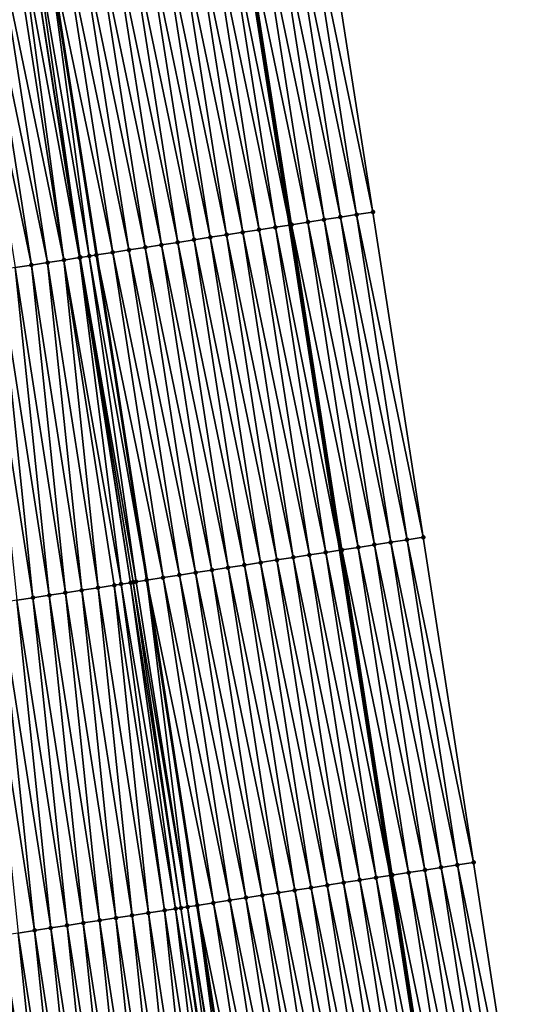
# Model space of a CAD drawing. Header units: feet. Extents: x 2007189 to 2022806, y 818621 to 837694.
# Tile 678 of 680: x 2011055 to 2011086, y 836827 to 836887. Entities that reach past the tile are written whole.
import ezdxf

# ---------------------------------------------------------------- set-up
doc = ezdxf.new("R2010")
doc.units = ezdxf.units.FT
doc.header["$MEASUREMENT"] = 0
for name, color, linetype, lineweight in [('EP_Travel Lane', 172, 'Continuous', 53), ('Road Shots', 141, 'Continuous', 100), ('Road X-Section', 40, 'Continuous', 13), ('STRIPING', 60, 'Continuous', 53)]:
    doc.layers.add(name, color=color, linetype=linetype, lineweight=lineweight)
doc.layers.add('I-77-MM17-21_SB-Surface-Border', color=7, linetype='Continuous')
doc.layers.add('I-77-MM17-21_SB-Surface-TIN', color=7, linetype='Continuous')

msp = doc.modelspace()

# ---------------------------------------------------------------- linework, layer by layer
at = {"layer": 'EP_Travel Lane'}
msp.add_polyline3d([(2011058.675115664, 836953.1421951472, 347.4023901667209), (2011061.787487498, 836933.3794295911, 347.0685291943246), (2011064.937240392, 836913.6321282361, 346.7170348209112), (2011068.087044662, 836893.8845047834, 346.3852196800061), (2011071.186793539, 836874.0661409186, 346.0326101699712), (2011074.245156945, 836854.304889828, 345.6591884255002), (2011077.303568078, 836834.5433303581, 345.3028645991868), (2011080.350269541, 836814.7642795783, 344.9372057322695), (2011083.387035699, 836794.9994126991, 344.5791066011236), (2011086.423810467, 836775.2344897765, 344.2240663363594), (2011089.460491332, 836755.4701780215, 343.835627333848), (2011092.384254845, 836735.6244317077, 343.4612324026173), (2011095.291833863, 836715.8399364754, 343.1127790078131), (2011098.199359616, 836696.0558036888, 342.7437159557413), (2011101.106769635, 836676.2394803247, 342.4034405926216), (2011104.009371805, 836656.4541481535, 342.0634038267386), (2011106.911953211, 836636.6689575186, 341.7151825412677), (2011109.768360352, 836616.8420922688, 341.3546788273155), (2011112.617125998, 836597.0493842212, 340.9896144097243), (2011115.465908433, 836577.2565595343, 340.6310720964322), (2011118.247039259, 836557.3963912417, 340.255423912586)], dxfattribs=at)
at = {"layer": 'I-77-MM17-21_SB-Surface-Border', "color": 3, "linetype": 'Continuous', "lineweight": -3}
msp.add_polyline3d([(2011073.147010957, 836894.6948476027, 346.1907148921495), (2011076.251839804, 836874.8538924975, 345.8500032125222), (2011079.312067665, 836855.092793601, 345.4839748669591), (2011082.372315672, 836835.3315646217, 345.1251584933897), (2011085.42109735, 836815.5470624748, 344.7558754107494)], dxfattribs=at)
at = {"layer": 'I-77-MM17-21_SB-Surface-TIN', "color": 128, "linetype": 'Continuous', "lineweight": -3}
for points in [[(2011074.275618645, 836874.5463994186, 345.9286842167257), (2011071.17219114, 836894.3784798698, 346.2728583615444), (2011070.184786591, 836894.2202623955, 346.3159842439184)], [(2011075.263719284, 836874.7002101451, 345.8857847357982), (2011072.159592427, 836894.5367177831, 346.2284832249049), (2011071.17219114, 836894.3784798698, 346.2728583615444)], [(2011074.275618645, 836874.5463994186, 345.9286842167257), (2011075.263719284, 836874.7002101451, 345.8857847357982), (2011071.17219114, 836894.3784798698, 346.2728583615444)], [(2011076.251839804, 836874.8538924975, 345.8500032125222), (2011073.147010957, 836894.6948476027, 346.1907148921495), (2011072.159592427, 836894.5367177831, 346.2284832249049)], [(2011075.263719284, 836874.7002101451, 345.8857847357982), (2011076.251839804, 836874.8538924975, 345.8500032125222), (2011072.159592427, 836894.5367177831, 346.2284832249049)], [(2011070.32311525, 836873.9318076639, 346.0641777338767), (2011067.222483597, 836893.7461701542, 346.4111229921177), (2011066.235046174, 836893.5881587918, 346.4416510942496)], [(2011067.222483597, 836893.7461701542, 346.4111229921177), (2011071.186793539, 836874.0661409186, 346.0326101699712), (2011068.087044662, 836893.8845047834, 346.3852196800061)], [(2011070.32311525, 836873.9318076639, 346.0641777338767), (2011071.186793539, 836874.0661409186, 346.0326101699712), (2011067.222483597, 836893.7461701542, 346.4111229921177)], [(2011071.311234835, 836874.0854960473, 346.0280618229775), (2011068.209923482, 836893.9041660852, 346.3815380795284), (2011068.087044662, 836893.8845047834, 346.3852196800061)], [(2011071.311234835, 836874.0854960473, 346.0280618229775), (2011068.087044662, 836893.8845047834, 346.3852196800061), (2011071.186793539, 836874.0661409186, 346.0326101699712)], [(2011072.299360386, 836874.2391459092, 345.9940817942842), (2011069.19736572, 836894.0621472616, 346.3528549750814), (2011068.209923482, 836893.9041660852, 346.3815380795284)], [(2011071.311234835, 836874.0854960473, 346.0280618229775), (2011072.299360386, 836874.2391459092, 345.9940817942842), (2011068.209923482, 836893.9041660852, 346.3815380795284)], [(2011073.287492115, 836874.3927558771, 345.9623137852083), (2011070.184786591, 836894.2202623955, 346.3159842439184), (2011069.19736572, 836894.0621472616, 346.3528549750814)], [(2011072.299360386, 836874.2391459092, 345.9940817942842), (2011073.287492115, 836874.3927558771, 345.9623137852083), (2011069.19736572, 836894.0621472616, 346.3528549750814)], [(2011073.287492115, 836874.3927558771, 345.9623137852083), (2011074.275618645, 836874.5463994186, 345.9286842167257), (2011070.184786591, 836894.2202623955, 346.3159842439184)], [(2011066.370420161, 836873.3184537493, 346.1310367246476), (2011063.272647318, 836893.1146675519, 346.5000560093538), (2011062.285168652, 836892.9569147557, 346.5147802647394)], [(2011067.358618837, 836873.4716314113, 346.1232387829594), (2011064.260108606, 836893.2725292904, 346.4786730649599), (2011063.272647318, 836893.1146675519, 346.5000560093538)], [(2011066.370420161, 836873.3184537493, 346.1310367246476), (2011067.358618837, 836873.4716314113, 346.1232387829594), (2011063.272647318, 836893.1146675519, 346.5000560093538)], [(2011068.346796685, 836873.6249435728, 346.1079832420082), (2011065.247585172, 836893.4302952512, 346.4631441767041), (2011064.260108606, 836893.2725292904, 346.4786730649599)], [(2011067.358618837, 836873.4716314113, 346.1232387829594), (2011068.346796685, 836873.6249435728, 346.1079832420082), (2011064.260108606, 836893.2725292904, 346.4786730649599)], [(2011069.334962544, 836873.7783331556, 346.0884349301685), (2011066.235046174, 836893.5881587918, 346.4416510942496), (2011065.247585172, 836893.4302952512, 346.4631441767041)], [(2011068.346796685, 836873.6249435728, 346.1079832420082), (2011069.334962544, 836873.7783331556, 346.0884349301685), (2011065.247585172, 836893.4302952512, 346.4631441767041)], [(2011069.334962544, 836873.7783331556, 346.0884349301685), (2011070.32311525, 836873.9318076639, 346.0641777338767), (2011066.235046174, 836893.5881587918, 346.4416510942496)], [(2011062.417691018, 836872.7053197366, 346.1857028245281), (2011059.322720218, 836892.4837343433, 346.554187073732), (2011058.335250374, 836892.3259262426, 346.5722916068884)], [(2011063.405860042, 836872.8586888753, 346.1672880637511), (2011060.310189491, 836892.6415460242, 346.5358637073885), (2011059.322720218, 836892.4837343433, 346.554187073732)], [(2011062.417691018, 836872.7053197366, 346.1857028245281), (2011063.405860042, 836872.8586888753, 346.1672880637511), (2011059.322720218, 836892.4837343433, 346.554187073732)], [(2011064.394041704, 836873.0119764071, 346.153398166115), (2011061.297670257, 836892.7992856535, 346.5219442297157), (2011060.310189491, 836892.6415460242, 346.5358637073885)], [(2011063.405860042, 836872.8586888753, 346.1672880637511), (2011064.394041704, 836873.0119764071, 346.153398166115), (2011060.310189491, 836892.6415460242, 346.5358637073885)], [(2011065.382236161, 836873.1651813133, 346.1440896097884), (2011062.285168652, 836892.9569147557, 346.5147802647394), (2011061.297670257, 836892.7992856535, 346.5219442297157)], [(2011064.394041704, 836873.0119764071, 346.153398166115), (2011065.382236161, 836873.1651813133, 346.1440896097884), (2011061.297670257, 836892.7992856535, 346.5219442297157)], [(2011065.382236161, 836873.1651813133, 346.1440896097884), (2011066.370420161, 836873.3184537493, 346.1310367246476), (2011062.285168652, 836892.9569147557, 346.5147802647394)], [(2011058.431020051, 836872.086989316, 346.2371273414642), (2011055.368444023, 836891.8520091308, 346.614177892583), (2011054.798210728, 836891.7611369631, 346.6093065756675)], [(2011058.464953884, 836872.0922373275, 346.2375076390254), (2011055.372808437, 836891.8527050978, 346.6141880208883), (2011055.368444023, 836891.8520091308, 346.614177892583)], [(2011058.431020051, 836872.086989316, 346.2371273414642), (2011058.464953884, 836872.0922373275, 346.2375076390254), (2011055.368444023, 836891.8520091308, 346.614177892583)], [(2011058.464953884, 836872.0922373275, 346.2375076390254), (2011055.629055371, 836891.8935717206, 346.6145170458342), (2011055.372808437, 836891.8527050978, 346.6141880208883)], [(2011059.012200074, 836872.1769103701, 346.241523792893), (2011056.360308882, 836892.0102889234, 346.6097422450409), (2011055.629055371, 836891.8935717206, 346.6145170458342)], [(2011058.464953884, 836872.0922373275, 346.2375076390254), (2011059.012200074, 836872.1769103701, 346.241523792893), (2011055.629055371, 836891.8935717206, 346.6145170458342)], [(2011060.441360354, 836872.3985337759, 346.225176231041), (2011057.347782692, 836892.1681045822, 346.5912249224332), (2011056.360308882, 836892.0102889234, 346.6097422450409)], [(2011060.441360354, 836872.3985337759, 346.225176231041), (2011056.360308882, 836892.0102889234, 346.6097422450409), (2011059.453176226, 836872.2452269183, 346.2400918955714)], [(2011059.012200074, 836872.1769103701, 346.241523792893), (2011059.453176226, 836872.2452269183, 346.2400918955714), (2011056.360308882, 836892.0102889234, 346.6097422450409)], [(2011061.429534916, 836872.5518671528, 346.2087443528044), (2011058.335250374, 836892.3259262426, 346.5722916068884), (2011057.347782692, 836892.1681045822, 346.5912249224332)], [(2011060.441360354, 836872.3985337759, 346.225176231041), (2011061.429534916, 836872.5518671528, 346.2087443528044), (2011057.347782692, 836892.1681045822, 346.5912249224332)], [(2011061.429534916, 836872.5518671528, 346.2087443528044), (2011062.417691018, 836872.7053197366, 346.1857028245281), (2011058.335250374, 836892.3259262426, 346.5722916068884)], [(2011055.50011954, 836871.6342432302, 346.1755746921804), (2011052.410090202, 836891.381216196, 346.5502079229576), (2011051.422508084, 836891.2241119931, 346.5252894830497)], [(2011056.488400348, 836871.7868905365, 346.1971833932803), (2011053.397683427, 836891.5382507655, 346.5793824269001), (2011052.410090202, 836891.381216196, 346.5502079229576)], [(2011055.50011954, 836871.6342432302, 346.1755746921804), (2011056.488400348, 836871.7868905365, 346.1971833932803), (2011052.410090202, 836891.381216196, 346.5502079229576)], [(2011057.476685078, 836871.9395125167, 346.2201963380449), (2011054.385261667, 836891.6953792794, 346.6028149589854), (2011053.397683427, 836891.5382507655, 346.5793824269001)], [(2011056.488400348, 836871.7868905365, 346.1971833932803), (2011057.476685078, 836871.9395125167, 346.2201963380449), (2011053.397683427, 836891.5382507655, 346.5793824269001)], [(2011057.476685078, 836871.9395125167, 346.2201963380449), (2011054.798210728, 836891.7611369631, 346.6093065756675), (2011054.385261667, 836891.6953792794, 346.6028149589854)], [(2011057.476685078, 836871.9395125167, 346.2201963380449), (2011058.431020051, 836872.086989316, 346.2371273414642), (2011054.798210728, 836891.7611369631, 346.6093065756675)], [(2011054.511843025, 836871.4815682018, 346.1555031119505), (2011055.50011954, 836871.6342432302, 346.1755746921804), (2011051.422508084, 836891.2241119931, 346.5252894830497)], [(2011077.335844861, 836854.7853111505, 345.5620665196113), (2011074.275618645, 836874.5463994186, 345.9286842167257), (2011073.287492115, 836874.3927558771, 345.9623137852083)], [(2011078.323948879, 836854.9391000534, 345.5203771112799), (2011075.263719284, 836874.7002101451, 345.8857847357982), (2011074.275618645, 836874.5463994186, 345.9286842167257)], [(2011077.335844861, 836854.7853111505, 345.5620665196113), (2011078.323948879, 836854.9391000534, 345.5203771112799), (2011074.275618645, 836874.5463994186, 345.9286842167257)], [(2011079.312067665, 836855.092793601, 345.4839748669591), (2011076.251839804, 836874.8538924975, 345.8500032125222), (2011075.263719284, 836874.7002101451, 345.8857847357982)], [(2011078.323948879, 836854.9391000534, 345.5203771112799), (2011079.312067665, 836855.092793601, 345.4839748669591), (2011075.263719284, 836874.7002101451, 345.8857847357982)], [(2011073.383308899, 836854.17092969, 345.6858997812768), (2011070.32311525, 836873.9318076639, 346.0641777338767), (2011069.334962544, 836873.7783331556, 346.0884349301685)], [(2011070.32311525, 836873.9318076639, 346.0641777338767), (2011074.245156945, 836854.304889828, 345.6591884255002), (2011071.186793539, 836874.0661409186, 346.0326101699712)], [(2011073.383308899, 836854.17092969, 345.6858997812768), (2011074.245156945, 836854.304889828, 345.6591884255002), (2011070.32311525, 836873.9318076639, 346.0641777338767)], [(2011074.371443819, 836854.3245190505, 345.6552744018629), (2011071.311234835, 836874.0854960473, 346.0280618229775), (2011071.186793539, 836874.0661409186, 346.0326101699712)], [(2011074.371443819, 836854.3245190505, 345.6552744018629), (2011071.186793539, 836874.0661409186, 346.0326101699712), (2011074.245156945, 836854.304889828, 345.6591884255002)], [(2011075.359574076, 836854.4781385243, 345.6229793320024), (2011072.299360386, 836874.2391459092, 345.9940817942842), (2011071.311234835, 836874.0854960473, 346.0280618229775)], [(2011074.371443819, 836854.3245190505, 345.6552744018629), (2011075.359574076, 836854.4781385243, 345.6229793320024), (2011071.311234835, 836874.0854960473, 346.0280618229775)], [(2011076.347712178, 836854.631707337, 345.5934932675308), (2011073.287492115, 836874.3927558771, 345.9623137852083), (2011072.299360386, 836874.2391459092, 345.9940817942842)], [(2011075.359574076, 836854.4781385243, 345.6229793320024), (2011076.347712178, 836854.631707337, 345.5934932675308), (2011072.299360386, 836874.2391459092, 345.9940817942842)], [(2011076.347712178, 836854.631707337, 345.5934932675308), (2011077.335844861, 836854.7853111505, 345.5620665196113), (2011073.287492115, 836874.3927558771, 345.9623137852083)], [(2011069.430631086, 836853.5574642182, 345.7589442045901), (2011066.370420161, 836873.3184537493, 346.1310367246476), (2011065.382236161, 836873.1651813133, 346.1440896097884)], [(2011070.418816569, 836853.7107270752, 345.7464224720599), (2011067.358618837, 836873.4716314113, 346.1232387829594), (2011066.370420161, 836873.3184537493, 346.1310367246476)], [(2011069.430631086, 836853.5574642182, 345.7589442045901), (2011070.418816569, 836853.7107270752, 345.7464224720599), (2011066.370420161, 836873.3184537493, 346.1310367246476)], [(2011071.406999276, 836853.8640078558, 345.7329069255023), (2011068.346796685, 836873.6249435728, 346.1079832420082), (2011067.358618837, 836873.4716314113, 346.1232387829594)], [(2011070.418816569, 836853.7107270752, 345.7464224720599), (2011071.406999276, 836853.8640078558, 345.7329069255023), (2011067.358618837, 836873.4716314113, 346.1232387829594)], [(2011072.39515462, 836854.0174653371, 345.7095938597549), (2011069.334962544, 836873.7783331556, 346.0884349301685), (2011068.346796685, 836873.6249435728, 346.1079832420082)], [(2011071.406999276, 836853.8640078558, 345.7329069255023), (2011072.39515462, 836854.0174653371, 345.7095938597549), (2011068.346796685, 836873.6249435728, 346.1079832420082)], [(2011072.39515462, 836854.0174653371, 345.7095938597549), (2011073.383308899, 836854.17092969, 345.6858997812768), (2011069.334962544, 836873.7783331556, 346.0884349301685)], [(2011065.47784163, 836852.9447196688, 345.7920156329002), (2011062.417691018, 836872.7053197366, 346.1857028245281), (2011061.429534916, 836872.5518671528, 346.2087443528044)], [(2011066.466022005, 836853.0980155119, 345.7776649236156), (2011063.405860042, 836872.8586888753, 346.1672880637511), (2011062.417691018, 836872.7053197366, 346.1857028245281)], [(2011065.47784163, 836852.9447196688, 345.7920156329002), (2011066.466022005, 836853.0980155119, 345.7776649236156), (2011062.417691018, 836872.7053197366, 346.1857028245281)], [(2011067.454221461, 836853.2511881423, 345.7701459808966), (2011064.394041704, 836873.0119764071, 346.153398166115), (2011063.405860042, 836872.8586888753, 346.1672880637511)], [(2011066.466022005, 836853.0980155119, 345.7776649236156), (2011067.454221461, 836853.2511881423, 345.7701459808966), (2011063.405860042, 836872.8586888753, 346.1672880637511)], [(2011068.442430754, 836853.4042972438, 345.7661495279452), (2011065.382236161, 836873.1651813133, 346.1440896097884), (2011064.394041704, 836873.0119764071, 346.153398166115)], [(2011067.454221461, 836853.2511881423, 345.7701459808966), (2011068.442430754, 836853.4042972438, 345.7661495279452), (2011064.394041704, 836873.0119764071, 346.153398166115)], [(2011068.442430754, 836853.4042972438, 345.7661495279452), (2011069.430631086, 836853.5574642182, 345.7589442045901), (2011065.382236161, 836873.1651813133, 346.1440896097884)], [(2011061.858190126, 836852.3832913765, 345.8399178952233), (2011059.012200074, 836872.1769103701, 346.241523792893), (2011058.464953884, 836872.0922373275, 346.2375076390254)], [(2011059.012200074, 836872.1769103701, 346.241523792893), (2011062.513300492, 836852.4847974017, 345.8369486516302), (2011059.453176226, 836872.2452269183, 346.2400918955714)], [(2011061.858190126, 836852.3832913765, 345.8399178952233), (2011062.513300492, 836852.4847974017, 345.8369486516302), (2011059.012200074, 836872.1769103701, 346.241523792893)], [(2011063.501502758, 836852.6379867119, 345.8285501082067), (2011060.441360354, 836872.3985337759, 346.225176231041), (2011059.453176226, 836872.2452269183, 346.2400918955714)], [(2011063.501502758, 836852.6379867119, 345.8285501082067), (2011059.453176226, 836872.2452269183, 346.2400918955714), (2011062.513300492, 836852.4847974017, 345.8369486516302)], [(2011064.489678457, 836852.7913127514, 345.8125250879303), (2011061.429534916, 836872.5518671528, 346.2087443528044), (2011060.441360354, 836872.3985337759, 346.225176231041)], [(2011063.501502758, 836852.6379867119, 345.8285501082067), (2011064.489678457, 836852.7913127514, 345.8125250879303), (2011060.441360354, 836872.3985337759, 346.225176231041)], [(2011064.489678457, 836852.7913127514, 345.8125250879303), (2011065.47784163, 836852.9447196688, 345.7920156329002), (2011061.429534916, 836872.5518671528, 346.2087443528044)], [(2011057.571994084, 836851.7209652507, 345.7619756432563), (2011055.50011954, 836871.6342432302, 346.1755746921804), (2011054.511843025, 836871.4815682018, 346.1555031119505)], [(2011058.560267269, 836851.8736617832, 345.7808549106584), (2011056.488400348, 836871.7868905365, 346.1971833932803), (2011055.50011954, 836871.6342432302, 346.1755746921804)], [(2011057.571994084, 836851.7209652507, 345.7619756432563), (2011058.560267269, 836851.8736617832, 345.7808549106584), (2011055.50011954, 836871.6342432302, 346.1755746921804)], [(2011059.548551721, 836852.0262855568, 345.8037684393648), (2011057.476685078, 836871.9395125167, 346.2201963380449), (2011056.488400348, 836871.7868905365, 346.1971833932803)], [(2011058.560267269, 836851.8736617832, 345.7808549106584), (2011059.548551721, 836852.0262855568, 345.8037684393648), (2011056.488400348, 836871.7868905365, 346.1971833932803)], [(2011060.954276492, 836852.2434512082, 345.8322830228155), (2011058.431020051, 836872.086989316, 346.2371273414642), (2011057.476685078, 836871.9395125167, 346.2201963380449)], [(2011059.548551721, 836852.0262855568, 345.8037684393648), (2011060.536831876, 836852.1789370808, 345.8251432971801), (2011057.476685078, 836871.9395125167, 346.2201963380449)], [(2011060.536831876, 836852.1789370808, 345.8251432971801), (2011060.954276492, 836852.2434512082, 345.8322830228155), (2011057.476685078, 836871.9395125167, 346.2201963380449)], [(2011061.525090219, 836852.3317294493, 345.8387087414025), (2011058.464953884, 836872.0922373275, 346.2375076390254), (2011058.431020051, 836872.086989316, 346.2371273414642)], [(2011060.954276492, 836852.2434512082, 345.8322830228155), (2011061.525090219, 836852.3317294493, 345.8387087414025), (2011058.431020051, 836872.086989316, 346.2371273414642)], [(2011061.525090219, 836852.3317294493, 345.8387087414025), (2011061.687650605, 836852.3568874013, 345.8395939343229), (2011058.464953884, 836872.0922373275, 346.2375076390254)], [(2011061.687650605, 836852.3568874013, 345.8395939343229), (2011061.858190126, 836852.3832913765, 345.8399178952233), (2011058.464953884, 836872.0922373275, 346.2375076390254)], [(2011055.595453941, 836851.4155319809, 345.7264463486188), (2011053.523563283, 836871.3289140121, 346.1342760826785), (2011052.535290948, 836871.176211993, 346.1157010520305)], [(2011054.607179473, 836851.262843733, 345.7071077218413), (2011055.595453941, 836851.4155319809, 345.7264463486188), (2011052.535290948, 836871.176211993, 346.1157010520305)], [(2011056.583726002, 836851.5682357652, 345.7449235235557), (2011054.511843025, 836871.4815682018, 346.1555031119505), (2011053.523563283, 836871.3289140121, 346.1342760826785)], [(2011055.595453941, 836851.4155319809, 345.7264463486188), (2011056.583726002, 836851.5682357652, 345.7449235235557), (2011053.523563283, 836871.3289140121, 346.1342760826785)], [(2011056.583726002, 836851.5682357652, 345.7449235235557), (2011057.571994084, 836851.7209652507, 345.7619756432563), (2011054.511843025, 836871.4815682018, 346.1555031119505)], [(2011080.396089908, 836835.0241012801, 345.2021906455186), (2011077.335844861, 836854.7853111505, 345.5620665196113), (2011076.347712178, 836854.631707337, 345.5934932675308)], [(2011081.384196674, 836835.1778724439, 345.1614848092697), (2011078.323948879, 836854.9391000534, 345.5203771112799), (2011077.335844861, 836854.7853111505, 345.5620665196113)], [(2011080.396089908, 836835.0241012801, 345.2021906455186), (2011081.384196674, 836835.1778724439, 345.1614848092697), (2011077.335844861, 836854.7853111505, 345.5620665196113)], [(2011082.372315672, 836835.3315646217, 345.1251584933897), (2011079.312067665, 836855.092793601, 345.4839748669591), (2011078.323948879, 836854.9391000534, 345.5203771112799)], [(2011081.384196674, 836835.1778724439, 345.1614848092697), (2011082.372315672, 836835.3315646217, 345.1251584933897), (2011078.323948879, 836854.9391000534, 345.5203771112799)], [(2011076.443562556, 836834.4096642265, 345.3291064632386), (2011073.383308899, 836854.17092969, 345.6858997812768), (2011072.39515462, 836854.0174653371, 345.7095938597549)], [(2011073.383308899, 836854.17092969, 345.6858997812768), (2011077.303568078, 836834.5433303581, 345.3028645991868), (2011074.245156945, 836854.304889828, 345.6591884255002)], [(2011076.443562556, 836834.4096642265, 345.3291064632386), (2011077.303568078, 836834.5433303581, 345.3028645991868), (2011073.383308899, 836854.17092969, 345.6858997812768)], [(2011077.431698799, 836834.5632450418, 345.2989548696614), (2011074.371443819, 836854.3245190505, 345.6552744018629), (2011074.245156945, 836854.304889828, 345.6591884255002)], [(2011077.431698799, 836834.5632450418, 345.2989548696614), (2011074.245156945, 836854.304889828, 345.6591884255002), (2011077.303568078, 836834.5433303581, 345.3028645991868)], [(2011078.419820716, 836834.7169183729, 345.2636735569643), (2011075.359574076, 836854.4781385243, 345.6229793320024), (2011074.371443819, 836854.3245190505, 345.6552744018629)], [(2011077.431698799, 836834.5632450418, 345.2989548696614), (2011078.419820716, 836834.7169183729, 345.2636735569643), (2011074.371443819, 836854.3245190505, 345.6552744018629)], [(2011079.407963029, 836834.8704599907, 345.2356953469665), (2011076.347712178, 836854.631707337, 345.5934932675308), (2011075.359574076, 836854.4781385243, 345.6229793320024)], [(2011078.419820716, 836834.7169183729, 345.2636735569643), (2011079.407963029, 836834.8704599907, 345.2356953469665), (2011075.359574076, 836854.4781385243, 345.6229793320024)], [(2011079.407963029, 836834.8704599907, 345.2356953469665), (2011080.396089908, 836835.0241012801, 345.2021906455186), (2011076.347712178, 836854.631707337, 345.5934932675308)], [(2011072.490895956, 836833.7961263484, 345.406165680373), (2011069.430631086, 836853.5574642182, 345.7589442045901), (2011068.442430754, 836853.4042972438, 345.7661495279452)], [(2011073.479074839, 836833.9494318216, 345.3912809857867), (2011070.418816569, 836853.7107270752, 345.7464224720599), (2011069.430631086, 836853.5574642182, 345.7589442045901)], [(2011072.490895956, 836833.7961263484, 345.406165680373), (2011073.479074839, 836833.9494318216, 345.3912809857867), (2011069.430631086, 836853.5574642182, 345.7589442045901)], [(2011074.467239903, 836834.1028265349, 345.3714482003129), (2011071.406999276, 836853.8640078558, 345.7329069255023), (2011070.418816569, 836853.7107270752, 345.7464224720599)], [(2011073.479074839, 836833.9494318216, 345.3912809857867), (2011074.467239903, 836834.1028265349, 345.3714482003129), (2011070.418816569, 836853.7107270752, 345.7464224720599)], [(2011075.45542135, 836834.2561154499, 345.3574816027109), (2011072.39515462, 836854.0174653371, 345.7095938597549), (2011071.406999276, 836853.8640078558, 345.7329069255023)], [(2011074.467239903, 836834.1028265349, 345.3714482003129), (2011075.45542135, 836834.2561154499, 345.3574816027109), (2011071.406999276, 836853.8640078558, 345.7329069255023)], [(2011075.45542135, 836834.2561154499, 345.3574816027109), (2011076.443562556, 836834.4096642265, 345.3291064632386), (2011072.39515462, 836854.0174653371, 345.7095938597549)], [(2011069.526336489, 836833.3363572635, 345.4426504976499), (2011066.466022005, 836853.0980155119, 345.7776649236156), (2011065.47784163, 836852.9447196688, 345.7920156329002)], [(2011070.514523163, 836833.4896124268, 345.4305553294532), (2011067.454221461, 836853.2511881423, 345.7701459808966), (2011066.466022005, 836853.0980155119, 345.7776649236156)], [(2011069.526336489, 836833.3363572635, 345.4426504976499), (2011070.514523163, 836833.4896124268, 345.4305553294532), (2011066.466022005, 836853.0980155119, 345.7776649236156)], [(2011071.502711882, 836833.6428543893, 345.4191921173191), (2011068.442430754, 836853.4042972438, 345.7661495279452), (2011067.454221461, 836853.2511881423, 345.7701459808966)], [(2011070.514523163, 836833.4896124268, 345.4305553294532), (2011071.502711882, 836833.6428543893, 345.4191921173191), (2011067.454221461, 836853.2511881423, 345.7701459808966)], [(2011071.502711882, 836833.6428543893, 345.4191921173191), (2011072.490895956, 836833.7961263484, 345.406165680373), (2011068.442430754, 836853.4042972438, 345.7661495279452)], [(2011064.585438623, 836832.5698521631, 345.5158394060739), (2011061.687650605, 836852.3568874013, 345.8395939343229), (2011061.525090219, 836852.3317294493, 345.8387087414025)], [(2011064.993997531, 836832.6330742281, 345.5184312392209), (2011061.858190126, 836852.3832913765, 345.8399178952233), (2011061.687650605, 836852.3568874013, 345.8395939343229)], [(2011064.585438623, 836832.5698521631, 345.5158394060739), (2011064.993997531, 836832.6330742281, 345.5184312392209), (2011061.687650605, 836852.3568874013, 345.8395939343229)], [(2011064.993997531, 836832.6330742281, 345.5184312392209), (2011062.513300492, 836852.4847974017, 345.8369486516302), (2011061.858190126, 836852.3832913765, 345.8399178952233)], [(2011066.561834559, 836832.8762166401, 345.4997360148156), (2011063.501502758, 836852.6379867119, 345.8285501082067), (2011062.513300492, 836852.4847974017, 345.8369486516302)], [(2011066.561834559, 836832.8762166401, 345.4997360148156), (2011062.513300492, 836852.4847974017, 345.8369486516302), (2011065.573649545, 836832.7229163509, 345.5142885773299)], [(2011064.993997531, 836832.6330742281, 345.5184312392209), (2011065.573649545, 836832.7229163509, 345.5142885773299), (2011062.513300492, 836852.4847974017, 345.8369486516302)], [(2011067.550004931, 836833.0295770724, 345.481803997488), (2011064.489678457, 836852.7913127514, 345.8125250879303), (2011063.501502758, 836852.6379867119, 345.8285501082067)], [(2011066.561834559, 836832.8762166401, 345.4997360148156), (2011067.550004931, 836833.0295770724, 345.481803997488), (2011063.501502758, 836852.6379867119, 345.8285501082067)], [(2011068.538162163, 836833.1830223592, 345.4591670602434), (2011065.47784163, 836852.9447196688, 345.7920156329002), (2011064.489678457, 836852.7913127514, 345.8125250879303)], [(2011067.550004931, 836833.0295770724, 345.481803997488), (2011068.538162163, 836833.1830223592, 345.4591670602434), (2011064.489678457, 836852.7913127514, 345.8125250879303)], [(2011068.538162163, 836833.1830223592, 345.4591670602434), (2011069.526336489, 836833.3363572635, 345.4426504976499), (2011065.47784163, 836852.9447196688, 345.7920156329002)], [(2011060.632347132, 836831.9590579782, 345.4407690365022), (2011058.560267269, 836851.8736617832, 345.7808549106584), (2011057.571994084, 836851.7209652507, 345.7619756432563)], [(2011061.620619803, 836832.1117578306, 345.4594642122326), (2011059.548551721, 836852.0262855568, 345.8037684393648), (2011058.560267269, 836851.8736617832, 345.7808549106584)], [(2011060.632347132, 836831.9590579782, 345.4407690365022), (2011061.620619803, 836832.1117578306, 345.4594642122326), (2011058.560267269, 836851.8736617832, 345.7808549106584)], [(2011062.608897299, 836832.264426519, 345.479887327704), (2011060.536831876, 836852.1789370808, 345.8251432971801), (2011059.548551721, 836852.0262855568, 345.8037684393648)], [(2011061.620619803, 836832.1117578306, 345.4594642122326), (2011062.608897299, 836832.264426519, 345.479887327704), (2011059.548551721, 836852.0262855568, 345.8037684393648)], [(2011063.597171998, 836832.4171132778, 345.4993084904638), (2011060.954276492, 836852.2434512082, 345.8322830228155), (2011060.536831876, 836852.1789370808, 345.8251432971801)], [(2011062.608897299, 836832.264426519, 345.479887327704), (2011063.597171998, 836832.4171132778, 345.4993084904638), (2011060.536831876, 836852.1789370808, 345.8251432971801)], [(2011064.263165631, 836832.5200246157, 345.5115053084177), (2011061.525090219, 836852.3317294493, 345.8387087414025), (2011060.954276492, 836852.2434512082, 345.8322830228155)], [(2011063.597171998, 836832.4171132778, 345.4993084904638), (2011064.263165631, 836832.5200246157, 345.5115053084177), (2011060.954276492, 836852.2434512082, 345.8322830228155)], [(2011064.263165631, 836832.5200246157, 345.5115053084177), (2011064.585438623, 836832.5698521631, 345.5158394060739), (2011061.525090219, 836852.3317294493, 345.8387087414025)], [(2011056.679232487, 836831.3484133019, 345.3574088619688), (2011054.607179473, 836851.262843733, 345.7071077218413), (2011053.618902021, 836851.1101747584, 345.6867004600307)], [(2011057.667509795, 836831.501083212, 345.3777642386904), (2011055.595453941, 836851.4155319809, 345.7264463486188), (2011054.607179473, 836851.262843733, 345.7071077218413)], [(2011056.679232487, 836831.3484133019, 345.3574088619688), (2011057.667509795, 836831.501083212, 345.3777642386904), (2011054.607179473, 836851.262843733, 345.7071077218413)], [(2011058.655793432, 836831.6537122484, 345.4003859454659), (2011056.583726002, 836851.5682357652, 345.7449235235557), (2011055.595453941, 836851.4155319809, 345.7264463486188)], [(2011057.667509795, 836831.501083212, 345.3777642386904), (2011058.655793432, 836831.6537122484, 345.4003859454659), (2011055.595453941, 836851.4155319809, 345.7264463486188)], [(2011059.644073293, 836831.8063656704, 345.4216555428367), (2011057.571994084, 836851.7209652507, 345.7619756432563), (2011056.583726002, 836851.5682357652, 345.7449235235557)], [(2011058.655793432, 836831.6537122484, 345.4003859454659), (2011059.644073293, 836831.8063656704, 345.4216555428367), (2011056.583726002, 836851.5682357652, 345.7449235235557)], [(2011059.644073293, 836831.8063656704, 345.4216555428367), (2011060.632347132, 836831.9590579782, 345.4407690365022), (2011057.571994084, 836851.7209652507, 345.7619756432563)], [(2011055.690962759, 836831.1956944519, 345.339767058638), (2011053.618902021, 836851.1101747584, 345.6867004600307), (2011052.630622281, 836850.9575205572, 345.665474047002)], [(2011054.702673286, 836831.0431030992, 345.3150558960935), (2011055.690962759, 836831.1956944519, 345.339767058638), (2011052.630622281, 836850.9575205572, 345.665474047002)], [(2011055.690962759, 836831.1956944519, 345.339767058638), (2011056.679232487, 836831.3484133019, 345.3574088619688), (2011053.618902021, 836851.1101747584, 345.6867004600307)], [(2011083.444541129, 836815.2417301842, 344.8378522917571), (2011080.396089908, 836835.0241012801, 345.2021906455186), (2011079.407963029, 836834.8704599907, 345.2356953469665)], [(2011084.432815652, 836815.3944196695, 344.7955885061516), (2011081.384196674, 836835.1778724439, 345.1614848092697), (2011080.396089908, 836835.0241012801, 345.2021906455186)], [(2011083.444541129, 836815.2417301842, 344.8378522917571), (2011084.432815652, 836815.3944196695, 344.7955885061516), (2011080.396089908, 836835.0241012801, 345.2021906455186)], [(2011085.42109735, 836815.5470624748, 344.7558754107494), (2011082.372315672, 836835.3315646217, 345.1251584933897), (2011081.384196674, 836835.1778724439, 345.1614848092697)], [(2011084.432815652, 836815.3944196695, 344.7955885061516), (2011085.42109735, 836815.5470624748, 344.7558754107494), (2011081.384196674, 836835.1778724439, 345.1614848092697)], [(2011079.491324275, 836814.6317449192, 344.9646869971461), (2011076.443562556, 836834.4096642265, 345.3291064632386), (2011075.45542135, 836834.2561154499, 345.3574816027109)], [(2011076.443562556, 836834.4096642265, 345.3291064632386), (2011080.350269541, 836814.7642795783, 344.9372057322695), (2011077.303568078, 836834.5433303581, 345.3028645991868)], [(2011079.491324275, 836814.6317449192, 344.9646869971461), (2011080.350269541, 836814.7642795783, 344.9372057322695), (2011076.443562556, 836834.4096642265, 345.3291064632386)], [(2011080.479628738, 836814.7842396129, 344.9330669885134), (2011077.431698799, 836834.5632450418, 345.2989548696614), (2011077.303568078, 836834.5433303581, 345.3028645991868)], [(2011080.479628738, 836814.7842396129, 344.9330669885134), (2011077.303568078, 836834.5433303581, 345.3028645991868), (2011080.350269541, 836814.7642795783, 344.9372057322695)], [(2011081.467920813, 836814.9368149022, 344.8970430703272), (2011078.419820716, 836834.7169183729, 345.2636735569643), (2011077.431698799, 836834.5632450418, 345.2989548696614)], [(2011080.479628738, 836814.7842396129, 344.9330669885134), (2011081.467920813, 836814.9368149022, 344.8970430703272), (2011077.431698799, 836834.5632450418, 345.2989548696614)], [(2011082.456255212, 836815.0891148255, 344.8760656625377), (2011079.407963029, 836834.8704599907, 345.2356953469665), (2011078.419820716, 836834.7169183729, 345.2636735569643)], [(2011081.467920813, 836814.9368149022, 344.8970430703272), (2011082.456255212, 836815.0891148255, 344.8760656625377), (2011078.419820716, 836834.7169183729, 345.2636735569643)], [(2011082.456255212, 836815.0891148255, 344.8760656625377), (2011083.444541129, 836815.2417301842, 344.8378522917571), (2011079.407963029, 836834.8704599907, 345.2356953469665)], [(2011076.526306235, 836814.1749417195, 345.0223424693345), (2011073.479074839, 836833.9494318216, 345.3912809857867), (2011072.490895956, 836833.7961263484, 345.406165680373)], [(2011077.514668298, 836814.3270616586, 345.0111997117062), (2011074.467239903, 836834.1028265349, 345.3714482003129), (2011073.479074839, 836833.9494318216, 345.3912809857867)], [(2011076.526306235, 836814.1749417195, 345.0223424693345), (2011077.514668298, 836814.3270616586, 345.0111997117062), (2011073.479074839, 836833.9494318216, 345.3912809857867)], [(2011078.503004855, 836814.4793475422, 344.9909894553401), (2011075.45542135, 836834.2561154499, 345.3574816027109), (2011074.467239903, 836834.1028265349, 345.3714482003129)], [(2011077.514668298, 836814.3270616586, 345.0111997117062), (2011078.503004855, 836814.4793475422, 344.9909894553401), (2011074.467239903, 836834.1028265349, 345.3714482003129)], [(2011078.503004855, 836814.4793475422, 344.9909894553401), (2011079.491324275, 836814.6317449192, 344.9646869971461), (2011075.45542135, 836834.2561154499, 345.3574816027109)], [(2011072.572871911, 836813.5663713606, 345.0718641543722), (2011069.526336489, 836833.3363572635, 345.4426504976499), (2011068.538162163, 836833.1830223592, 345.4591670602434)], [(2011073.561227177, 836813.7185355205, 345.0583050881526), (2011070.514523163, 836833.4896124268, 345.4305553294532), (2011069.526336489, 836833.3363572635, 345.4426504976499)], [(2011072.572871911, 836813.5663713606, 345.0718641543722), (2011073.561227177, 836813.7185355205, 345.0583050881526), (2011069.526336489, 836833.3363572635, 345.4426504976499)], [(2011074.549590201, 836813.8706492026, 345.0475042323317), (2011071.502711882, 836833.6428543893, 345.4191921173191), (2011070.514523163, 836833.4896124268, 345.4305553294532)], [(2011073.561227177, 836813.7185355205, 345.0583050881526), (2011074.549590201, 836813.8706492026, 345.0475042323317), (2011070.514523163, 836833.4896124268, 345.4305553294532)], [(2011075.537951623, 836814.0227733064, 345.0361339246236), (2011072.490895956, 836833.7961263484, 345.406165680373), (2011071.502711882, 836833.6428543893, 345.4191921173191)], [(2011074.549590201, 836813.8706492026, 345.0475042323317), (2011075.537951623, 836814.0227733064, 345.0361339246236), (2011071.502711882, 836833.6428543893, 345.4191921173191)], [(2011075.537951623, 836814.0227733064, 345.0361339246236), (2011076.526306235, 836814.1749417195, 345.0223424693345), (2011072.490895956, 836833.7961263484, 345.406165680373)], [(2011067.631106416, 836812.8054800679, 345.1435112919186), (2011064.993997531, 836832.6330742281, 345.5184312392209), (2011064.585438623, 836832.5698521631, 345.5158394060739)], [(2011068.19934485, 836812.8927610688, 345.1465655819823), (2011065.573649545, 836832.7229163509, 345.5142885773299), (2011064.993997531, 836832.6330742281, 345.5184312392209)], [(2011067.631106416, 836812.8054800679, 345.1435112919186), (2011068.125168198, 836812.8813606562, 345.1465370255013), (2011064.993997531, 836832.6330742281, 345.5184312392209)], [(2011068.125168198, 836812.8813606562, 345.1465370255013), (2011068.19934485, 836812.8927610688, 345.1465655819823), (2011064.993997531, 836832.6330742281, 345.5184312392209)], [(2011069.607853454, 836813.109570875, 345.1293713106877), (2011066.561834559, 836832.8762166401, 345.4997360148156), (2011065.573649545, 836832.7229163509, 345.5142885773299)], [(2011069.607853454, 836813.109570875, 345.1293713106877), (2011065.573649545, 836832.7229163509, 345.5142885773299), (2011068.619498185, 836812.9573718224, 345.1447929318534)], [(2011068.19934485, 836812.8927610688, 345.1465655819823), (2011068.619498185, 836812.9573718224, 345.1447929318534), (2011065.573649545, 836832.7229163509, 345.5142885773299)], [(2011070.596190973, 836813.2618504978, 345.1095031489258), (2011067.550004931, 836833.0295770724, 345.481803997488), (2011066.561834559, 836832.8762166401, 345.4997360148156)], [(2011069.607853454, 836813.109570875, 345.1293713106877), (2011070.596190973, 836813.2618504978, 345.1095031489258), (2011066.561834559, 836832.8762166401, 345.4997360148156)], [(2011071.584525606, 836813.4141488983, 345.0886089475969), (2011068.538162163, 836833.1830223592, 345.4591670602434), (2011067.550004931, 836833.0295770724, 345.481803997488)], [(2011070.596190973, 836813.2618504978, 345.1095031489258), (2011071.584525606, 836813.4141488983, 345.0886089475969), (2011067.550004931, 836833.0295770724, 345.481803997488)], [(2011071.584525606, 836813.4141488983, 345.0886089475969), (2011072.572871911, 836813.5663713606, 345.0718641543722), (2011068.538162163, 836833.1830223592, 345.4591670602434)], [(2011063.677330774, 836812.1991303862, 345.0716911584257), (2011061.620619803, 836832.1117578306, 345.4594642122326), (2011060.632347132, 836831.9590579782, 345.4407690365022)], [(2011064.665775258, 836812.3507140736, 345.0898501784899), (2011062.608897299, 836832.264426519, 345.479887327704), (2011061.620619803, 836832.1117578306, 345.4594642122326)], [(2011063.677330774, 836812.1991303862, 345.0716911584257), (2011064.665775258, 836812.3507140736, 345.0898501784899), (2011061.620619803, 836832.1117578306, 345.4594642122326)], [(2011065.654221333, 836812.502287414, 345.1085745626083), (2011063.597171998, 836832.4171132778, 345.4993084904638), (2011062.608897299, 836832.264426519, 345.479887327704)], [(2011064.665775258, 836812.3507140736, 345.0898501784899), (2011065.654221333, 836812.502287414, 345.1085745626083), (2011062.608897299, 836832.264426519, 345.479887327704)], [(2011066.642668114, 836812.6538561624, 345.1275498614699), (2011064.263165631, 836832.5200246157, 345.5115053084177), (2011063.597171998, 836832.4171132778, 345.4993084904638)], [(2011065.654221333, 836812.502287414, 345.1085745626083), (2011066.642668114, 836812.6538561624, 345.1275498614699), (2011063.597171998, 836832.4171132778, 345.4993084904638)], [(2011067.468766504, 836812.7805672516, 345.1414390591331), (2011064.585438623, 836832.5698521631, 345.5158394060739), (2011064.263165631, 836832.5200246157, 345.5115053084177)], [(2011066.642668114, 836812.6538561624, 345.1275498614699), (2011067.468766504, 836812.7805672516, 345.1414390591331), (2011064.263165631, 836832.5200246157, 345.5115053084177)], [(2011067.468766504, 836812.7805672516, 345.1414390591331), (2011067.631106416, 836812.8054800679, 345.1435112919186), (2011064.585438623, 836832.5698521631, 345.5158394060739)], [(2011059.723535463, 836811.5929086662, 344.9928789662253), (2011057.667509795, 836831.501083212, 345.3777642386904), (2011056.679232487, 836831.3484133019, 345.3574088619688)], [(2011060.711983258, 836811.7444708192, 345.0122146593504), (2011058.655793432, 836831.6537122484, 345.4003859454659), (2011057.667509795, 836831.501083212, 345.3777642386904)], [(2011059.723535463, 836811.5929086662, 344.9928789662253), (2011060.711983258, 836811.7444708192, 345.0122146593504), (2011057.667509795, 836831.501083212, 345.3777642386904)], [(2011061.700433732, 836811.8960155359, 345.0325031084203), (2011059.644073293, 836831.8063656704, 345.4216555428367), (2011058.655793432, 836831.6537122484, 345.4003859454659)], [(2011060.711983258, 836811.7444708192, 345.0122146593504), (2011061.700433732, 836811.8960155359, 345.0325031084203), (2011058.655793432, 836831.6537122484, 345.4003859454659)], [(2011062.688883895, 836812.0475622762, 345.0526809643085), (2011060.632347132, 836831.9590579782, 345.4407690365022), (2011059.644073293, 836831.8063656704, 345.4216555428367)], [(2011061.700433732, 836811.8960155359, 345.0325031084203), (2011062.688883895, 836812.0475622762, 345.0526809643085), (2011059.644073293, 836831.8063656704, 345.4216555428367)], [(2011062.688883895, 836812.0475622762, 345.0526809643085), (2011063.677330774, 836812.1991303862, 345.0716911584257), (2011060.632347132, 836831.9590579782, 345.4407690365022)], [(2011055.769687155, 836810.9870317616, 344.8952254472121), (2011053.635503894, 836830.8784605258, 345.2814525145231), (2011052.726063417, 836830.7381200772, 345.2545617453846)], [(2011053.71436549, 836830.8906300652, 345.283784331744), (2011053.635503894, 836830.8784605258, 345.2814525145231), (2011056.682711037, 836811.1268719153, 344.9214658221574)], [(2011055.769687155, 836810.9870317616, 344.8952254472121), (2011056.682711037, 836811.1268719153, 344.9214658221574), (2011053.635503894, 836830.8784605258, 345.2814525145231)], [(2011056.758160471, 836811.1384278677, 344.9236342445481), (2011054.702673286, 836831.0431030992, 345.3150558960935), (2011053.71436549, 836830.8906300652, 345.283784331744)], [(2011056.758160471, 836811.1384278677, 344.9236342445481), (2011053.71436549, 836830.8906300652, 345.283784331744), (2011056.682711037, 836811.1268719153, 344.9214658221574)], [(2011057.746631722, 836811.2898374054, 344.951309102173), (2011055.690962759, 836831.1956944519, 345.339767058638), (2011054.702673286, 836831.0431030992, 345.3150558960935)], [(2011056.758160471, 836811.1384278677, 344.9236342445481), (2011057.746631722, 836811.2898374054, 344.951309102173), (2011054.702673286, 836831.0431030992, 345.3150558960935)], [(2011058.735091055, 836811.4413244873, 344.9747468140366), (2011056.679232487, 836831.3484133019, 345.3574088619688), (2011055.690962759, 836831.1956944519, 345.339767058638)], [(2011057.746631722, 836811.2898374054, 344.951309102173), (2011058.735091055, 836811.4413244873, 344.9747468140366), (2011055.690962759, 836831.1956944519, 345.339767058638)], [(2011058.735091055, 836811.4413244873, 344.9747468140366), (2011059.723535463, 836811.5929086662, 344.9928789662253), (2011056.679232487, 836831.3484133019, 345.3574088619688)], [(2011054.781223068, 836810.8355756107, 344.8700976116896), (2011055.769687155, 836810.9870317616, 344.8952254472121), (2011052.726063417, 836830.7381200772, 345.2545617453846)]]:
    msp.add_3dface(points, dxfattribs=at)
at = {"layer": 'Road Shots', "lineweight": 100}
for p in [(2011074.275618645, 836874.5463994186, 345.9286842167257), (2011075.263719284, 836874.7002101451, 345.8857847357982), (2011076.251839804, 836874.8538924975, 345.8500032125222), (2011070.32311525, 836873.9318076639, 346.0641777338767), (2011071.311234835, 836874.0854960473, 346.0280618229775), (2011072.299360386, 836874.2391459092, 345.9940817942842), (2011073.287492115, 836874.3927558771, 345.9623137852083), (2011066.370420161, 836873.3184537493, 346.1310367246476), (2011067.358618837, 836873.4716314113, 346.1232387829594), (2011068.346796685, 836873.6249435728, 346.1079832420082), (2011069.334962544, 836873.7783331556, 346.0884349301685), (2011062.417691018, 836872.7053197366, 346.1857028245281), (2011063.405860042, 836872.8586888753, 346.1672880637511), (2011064.394041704, 836873.0119764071, 346.153398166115), (2011065.382236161, 836873.1651813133, 346.1440896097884), (2011059.012200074, 836872.1769103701, 346.241523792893), (2011059.012200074, 836872.1769103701, 346.241523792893), (2011059.453181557, 836872.2452277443, 346.24009187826), (2011060.441360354, 836872.3985337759, 346.225176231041), (2011061.429534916, 836872.5518671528, 346.2087443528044), (2011055.50011954, 836871.6342432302, 346.1755746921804), (2011056.488400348, 836871.7868905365, 346.1971833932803), (2011057.476685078, 836871.9395125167, 346.2201963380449), (2011058.431020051, 836872.086989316, 346.2371273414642), (2011058.464953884, 836872.0922373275, 346.2375076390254), (2011077.335844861, 836854.7853111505, 345.5620665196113), (2011078.323948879, 836854.9391000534, 345.5203771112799), (2011079.312067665, 836855.092793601, 345.4839748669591), (2011073.383308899, 836854.17092969, 345.6858997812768), (2011074.371443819, 836854.3245190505, 345.6552744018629), (2011075.359574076, 836854.4781385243, 345.6229793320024), (2011076.347712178, 836854.631707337, 345.5934932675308), (2011069.430631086, 836853.5574642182, 345.7589442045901), (2011070.418816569, 836853.7107270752, 345.7464224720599), (2011071.406999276, 836853.8640078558, 345.7329069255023), (2011072.39515462, 836854.0174653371, 345.7095938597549), (2011066.466022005, 836853.0980155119, 345.7776649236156), (2011067.454221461, 836853.2511881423, 345.7701459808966), (2011068.442430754, 836853.4042972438, 345.7661495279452), (2011061.687650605, 836852.3568874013, 345.8395939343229), (2011061.858190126, 836852.3832913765, 345.8399178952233), (2011062.513305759, 836852.4847982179, 345.8369486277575), (2011063.501502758, 836852.6379867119, 345.8285501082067), (2011064.489678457, 836852.7913127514, 345.8125250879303), (2011065.47784163, 836852.9447196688, 345.7920156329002), (2011058.560267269, 836851.8736617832, 345.7808549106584), (2011059.548551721, 836852.0262855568, 345.8037684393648), (2011060.536831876, 836852.1789370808, 345.8251432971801), (2011060.954276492, 836852.2434512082, 345.8322830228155), (2011061.525090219, 836852.3317294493, 345.8387087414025), (2011055.595453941, 836851.4155319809, 345.7264463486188), (2011056.583726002, 836851.5682357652, 345.7449235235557), (2011057.571994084, 836851.7209652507, 345.7619756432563), (2011080.396089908, 836835.0241012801, 345.2021906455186), (2011081.384196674, 836835.1778724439, 345.1614848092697), (2011082.372315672, 836835.3315646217, 345.1251584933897), (2011076.443562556, 836834.4096642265, 345.3291064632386), (2011077.431698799, 836834.5632450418, 345.2989548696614), (2011078.419820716, 836834.7169183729, 345.2636735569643), (2011079.407963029, 836834.8704599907, 345.2356953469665), (2011073.479074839, 836833.9494318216, 345.3912809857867), (2011074.467239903, 836834.1028265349, 345.3714482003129), (2011075.45542135, 836834.2561154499, 345.3574816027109), (2011069.526336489, 836833.3363572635, 345.4426504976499), (2011070.514523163, 836833.4896124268, 345.4305553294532), (2011071.502711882, 836833.6428543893, 345.4191921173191), (2011072.490895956, 836833.7961263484, 345.406165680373), (2011064.993997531, 836832.6330742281, 345.5184312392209), (2011064.993997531, 836832.6330742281, 345.5184312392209), (2011065.573654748, 836832.7229171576, 345.514288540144), (2011066.561834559, 836832.8762166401, 345.4997360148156), (2011067.550004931, 836833.0295770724, 345.481803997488), (2011068.538162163, 836833.1830223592, 345.4591670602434), (2011061.620619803, 836832.1117578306, 345.4594642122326), (2011062.608897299, 836832.264426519, 345.479887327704), (2011063.597171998, 836832.4171132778, 345.4993084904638), (2011064.263165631, 836832.5200246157, 345.5115053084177), (2011064.585438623, 836832.5698521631, 345.5158394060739), (2011057.667509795, 836831.501083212, 345.3777642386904), (2011058.655793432, 836831.6537122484, 345.4003859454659), (2011059.644073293, 836831.8063656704, 345.4216555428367), (2011060.632347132, 836831.9590579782, 345.4407690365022), (2011055.690962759, 836831.1956944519, 345.339767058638), (2011056.679232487, 836831.3484133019, 345.3574088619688)]:
    msp.add_point(p, dxfattribs=at)
at = {"layer": 'Road X-Section', "extrusion": (-0.1530115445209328, 0.9880559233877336, 0.0182471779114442), "elevation": 519167.5838658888, "flags": 128}
msp.add_lwpolyline([(-2115459.52747504, -9129.013187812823), (-2115458.52747504, -9128.977400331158), (-2115457.527475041, -9128.934493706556), (-2115456.527475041, -9128.90085853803), (-2115455.527475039, -9128.869085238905), (-2115454.52747504, -9128.83509955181), (-2115453.52747504, -9128.798977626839), (-2115452.527475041, -9128.774716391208), (-2115451.52747504, -9128.755164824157), (-2115450.527475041, -9128.739906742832), (-2115449.52747504, -9128.732107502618), (-2115448.52747504, -9128.719052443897), (-2115447.52747504, -9128.709742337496), (-2115446.52747504, -9128.695850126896), (-2115445.52747504, -9128.67743229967), (-2115444.52747504, -9128.654386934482), (-2115443.527475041, -9128.637952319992), (-2115442.527475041, -9128.623034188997), (-2115442.08123303, -9128.62160203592), (-2115442.08123303, -9128.62160203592), (-2115441.52747504, -9128.625618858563), (-2115441.493137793, -9128.625999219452), (-2115440.52747504, -9128.642933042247), (-2115439.52747504, -9128.665949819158), (-2115438.52747504, -9128.687562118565), (-2115437.527475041, -9128.707637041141), (-2115436.52747504, -9128.72886760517), (-2115435.52747504, -9128.747445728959), (-2115434.52747504, -9128.766639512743), (-2115433.52747504, -9128.789404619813), (-2115432.52747504, -9128.81187374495), (-2115431.52747504, -9128.833483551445), (-2115430.52747504, -9128.857894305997), (-2115429.52747504, -9128.883250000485), (-2115428.52747504, -9128.910332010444), (-2115427.52747504, -9128.93602392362), (-2115426.52747504, -9128.958688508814), (-2115425.52747504, -9128.978955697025), (-2115424.52747504, -9128.997999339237), (-2115423.52747504, -9129.011733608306), (-2115422.527475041, -9129.025724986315), (-2115421.52747504, -9129.042367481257), (-2115420.52747504, -9129.061337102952), (-2115419.52747504, -9129.08124091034), (-2115418.52747504, -9129.103159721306), (-2115417.52747504, -9129.129296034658), (-2115416.52747504, -9129.160676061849), (-2115416.437328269, -9129.16373680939)], dxfattribs=at)
at = {"layer": 'Road X-Section', "extrusion": (-0.1530115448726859, 0.9880559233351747, 0.01824717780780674), "elevation": 519147.5831144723, "flags": 128}
msp.add_lwpolyline([(-2115459.527659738, -9129.014205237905), (-2115458.527659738, -9128.977796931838), (-2115457.527659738, -9128.93610058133), (-2115456.527659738, -9128.904668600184), (-2115455.527659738, -9128.875177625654), (-2115454.527659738, -9128.842877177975), (-2115453.527659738, -9128.812246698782), (-2115452.527659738, -9128.788548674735), (-2115451.527659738, -9128.765231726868), (-2115450.527659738, -9128.751713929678), (-2115449.527659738, -9128.739190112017), (-2115448.527659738, -9128.73198358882), (-2115447.527659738, -9128.727986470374), (-2115446.527659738, -9128.72046627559), (-2115445.527659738, -9128.706113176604), (-2115444.527659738, -9128.685600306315), (-2115443.527659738, -9128.669572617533), (-2115442.527659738, -9128.661172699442), (-2115441.864726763, -9128.658202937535), (-2115441.692155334, -9128.658526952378), (-2115441.527659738, -9128.659412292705), (-2115440.950060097, -9128.66583908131), (-2115440.527659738, -9128.672979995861), (-2115439.527659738, -9128.694358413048), (-2115438.527659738, -9128.717275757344), (-2115437.527659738, -9128.736158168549), (-2115436.527659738, -9128.75321312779), (-2115435.527659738, -9128.771693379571), (-2115434.527659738, -9128.79103522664), (-2115433.527659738, -9128.8114458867), (-2115432.527659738, -9128.832675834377), (-2115431.527659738, -9128.855615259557), (-2115430.527659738, -9128.883108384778), (-2115429.527659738, -9128.91271684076), (-2115428.527659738, -9128.939075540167), (-2115427.527659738, -9128.959476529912), (-2115426.527659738, -9128.974229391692), (-2115425.527659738, -9128.986984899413), (-2115424.527659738, -9128.998797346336), (-2115423.527659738, -9129.009865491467), (-2115422.527659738, -9129.020954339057), (-2115421.527659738, -9129.033740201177), (-2115420.527659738, -9129.04736349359), (-2115419.527659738, -9129.065446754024), (-2115418.527659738, -9129.091518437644), (-2115417.527659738, -9129.123718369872), (-2115416.527659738, -9129.158879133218), (-2115415.904536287, -9129.182084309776)], dxfattribs=at)
at = {"layer": 'Road X-Section', "extrusion": (-0.1530115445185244, 0.9880559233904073, 0.01824717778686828), "elevation": 519127.5838729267, "flags": 128}
msp.add_lwpolyline([(-2115459.527473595, -9129.00808000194), (-2115458.527473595, -9128.971747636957), (-2115457.527473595, -9128.931035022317), (-2115456.527473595, -9128.89752474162), (-2115455.527473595, -9128.869541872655), (-2115454.527473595, -9128.834254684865), (-2115453.527473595, -9128.804098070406), (-2115452.527473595, -9128.775718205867), (-2115451.527473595, -9128.761749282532), (-2115450.527473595, -9128.741913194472), (-2115449.527473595, -9128.727026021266), (-2115448.527473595, -9128.71399741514), (-2115447.527473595, -9128.702632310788), (-2115446.527473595, -9128.69053512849), (-2115445.527473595, -9128.67401581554), (-2115444.527473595, -9128.651375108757), (-2115443.527473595, -9128.63344010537), (-2115442.527473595, -9128.618885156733), (-2115441.940895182, -9128.614741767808), (-2115441.940895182, -9128.614741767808), (-2115441.527473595, -9128.617334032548), (-2115441.201371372, -9128.621668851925), (-2115440.527473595, -9128.633867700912), (-2115439.527473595, -9128.653292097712), (-2115438.527473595, -9128.673718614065), (-2115437.527473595, -9128.69241690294), (-2115436.527473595, -9128.71153357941), (-2115435.527473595, -9128.732806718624), (-2115434.527473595, -9128.755432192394), (-2115433.527473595, -9128.775790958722), (-2115432.527473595, -9128.793435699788), (-2115431.527473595, -9128.818150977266), (-2115430.527473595, -9128.849427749), (-2115429.527473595, -9128.878655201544), (-2115428.527473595, -9128.90178646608), (-2115427.527473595, -9128.92017361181), (-2115426.527473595, -9128.940770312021), (-2115425.527473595, -9128.961064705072), (-2115424.527473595, -9128.97766240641), (-2115423.527473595, -9128.990945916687), (-2115422.527473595, -9129.002903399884), (-2115421.527473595, -9129.016738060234), (-2115420.527473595, -9129.035513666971), (-2115419.527473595, -9129.060630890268), (-2115418.527473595, -9129.090229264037), (-2115417.527473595, -9129.123186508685), (-2115416.527473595, -9129.158322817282), (-2115416.116704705, -9129.17306857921)], dxfattribs=at)
at = {"layer": 'STRIPING'}
msp.add_polyline3d([(2011046.910079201, 836951.253483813, 347.616442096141), (2011050.060740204, 836931.5052859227, 347.2886459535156), (2011053.210490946, 836911.7579980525, 346.9363207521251), (2011056.360308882, 836892.0102889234, 346.6097422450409), (2011059.453176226, 836872.2452269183, 346.2400918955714), (2011062.513300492, 836852.4847974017, 345.8369486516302), (2011065.573649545, 836832.7229163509, 345.5142885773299), (2011068.619498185, 836812.9573718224, 345.1447929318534), (2011071.657362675, 836793.1924699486, 344.7975703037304), (2011074.695216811, 836773.4276354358, 344.4466664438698), (2011077.73292346, 836753.663760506, 344.0433287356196), (2011080.686230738, 836733.8771730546, 343.6773933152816), (2011083.633886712, 836714.0984351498, 343.3409276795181), (2011086.581448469, 836694.320329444, 342.9684968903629), (2011089.486874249, 836674.5308553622, 342.6257677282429), (2011092.389505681, 836654.7453237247, 342.2972511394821), (2011095.292035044, 836634.9604878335, 341.9285390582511), (2011098.147386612, 836615.1637398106, 341.5556556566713), (2011100.999618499, 836595.3715675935, 341.1885994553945), (2011103.851903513, 836575.5790267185, 340.8421805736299), (2011106.626242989, 836555.7674109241, 340.4710913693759)], dxfattribs=at)

doc.saveas('drawing.dxf')
